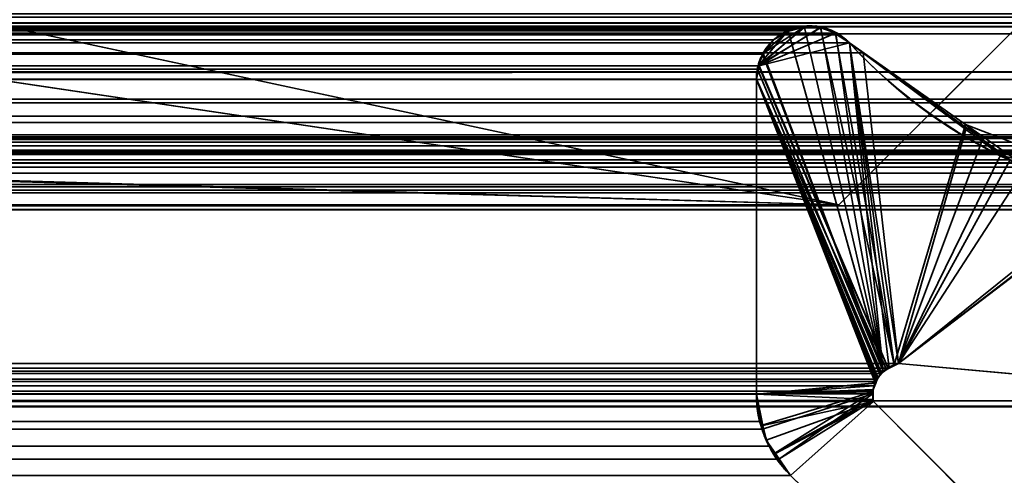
# Model space of a CAD drawing. Header units: millimetres. Extents: x -603 to 3703, y -115 to 249.
# Tile 638 of 656: x 1955.4 to 1960.93, y 3.48 to 6.04. Entities that reach past the tile are written whole.
import ezdxf

# ---------------------------------------------------------------- set-up
doc = ezdxf.new("R2010")
doc.units = ezdxf.units.MM
doc.layers.add('152', color=7, linetype='Continuous', true_color=0xffffff)

# ---------------------------------------------------------------- blocks, each defined once
blk = doc.blocks.new('UG_SURFACE_002')
at = {"layer": '152', "color": 252, "linetype": 'Continuous', "lineweight": 35}
for points in [[(2165, -13.3, 2212.25), (2165, 230.4, 2212.25), (835, 230.4, 2212.25), (835, -13.3, 2212.25)], [(985, -13.3, 2062.2499), (985, 230.4, 2062.2499), (2015.0001, 230.4, 2062.2499), (2015.0001, -13.3, 2062.2499)]]:
    blk.add_3dface(points, dxfattribs=at)
blk = doc.blocks.new('UG_SURFACE_128')
at = {"layer": '152', "color": 252, "linetype": 'Continuous', "lineweight": 35}
for points in [[(1922.7, 13.42, 2010.2501), (1922.7, 13, 2010.2501), (1960, 5, 2010.2501), (1964.5, 9.5, 2010.2501)], [(1960, 5, 2008.75), (1040, 5, 2008.75), (1671.3001, 13, 2008.75), (1673.8, 13, 2008.75)], [(1922.7, 13, 2010.2501), (1920.2, 13, 2010.2501), (1040, 5, 2010.2501), (1960, 5, 2010.2501)], [(1960, 5, 2008.75), (1673.8, 13, 2008.75), (1685.2, 13, 2008.75)], [(1960, 5, 2008.75), (1685.2, 13, 2008.75), (1687.7, 13, 2008.75)], [(1687.7, 13, 2008.75), (1906.2999, 13, 2008.75), (1960, 5, 2008.75)], [(1906.2999, 13, 2008.75), (1964.5, 9.5, 2008.75), (1960, 5, 2008.75)], [(1960, 5, 2010.2501), (1960, 5, 2008.75), (1964.5, 9.5, 2008.75), (1964.5, 9.5, 2010.2501)], [(1960, 5, 2008.75), (1960, 5, 2010.2501), (1040, 5, 2010.2501), (1040, 5, 2008.75)]]:
    blk.add_3dface(points, dxfattribs=at)
blk = doc.blocks.new('UG_SURFACE_145')
at = {"layer": '152', "color": 7, "linetype": 'Continuous', "lineweight": 35}
for points in [[(1034, 11.8277, 2011.25), (1034, 5.7035, 2011.25), (1966, 5.7035, 2011.25), (1966, 11.8277, 2011.25)], [(1033.5108, 5.2872, 2011.7393), (1027.2921, 6.3024, 2017.9579), (1972.7079, 6.3024, 2017.9579), (1966.4892, 5.2872, 2011.7393)], [(1974.5291, 6.2483, 2019.7792), (1975.1931, 6.0016, 2020.4432), (1024.8069, 6.0016, 2020.4432), (1025.4709, 6.2483, 2019.7792)], [(1035.602, 6.1054, 2009.6481), (1964.398, 6.1054, 2009.6481), (1964.0821, 5.7463, 2009.3322), (1035.9179, 5.7463, 2009.3322)], [(1024.5314, 6.0638, 2020.7186), (1024.616, 6.018, 2020.6339), (1975.3838, 6.0204, 2020.6337)], [(1975.3838, 6.0204, 2020.6337), (1975.4593, 6.0552, 2020.7093), (1024.5314, 6.0638, 2020.7186)], [(1974.1328, 6.0214, 2019.3827), (1025.8535, 6.0731, 2019.3965), (1025.8715, 5.981, 2019.3784)], [(1974.1328, 6.0214, 2019.3827), (1974.1465, 6.0731, 2019.3965), (1025.8535, 6.0731, 2019.3965)], [(1975.3838, 6.0204, 2020.6337), (1024.616, 6.018, 2020.6339), (1024.6392, 6.0054, 2020.6108)], [(1975.3387, 5.9996, 2020.5886), (1975.3838, 6.0204, 2020.6337), (1024.6392, 6.0054, 2020.6108)], [(1024.6392, 6.0054, 2020.6108), (1024.7071, 5.999, 2020.5429), (1975.2933, 6.0002, 2020.5433)], [(1975.2933, 6.0002, 2020.5433), (1975.3387, 5.9996, 2020.5886), (1024.6392, 6.0054, 2020.6108)], [(1024.7071, 5.999, 2020.5429), (1024.763, 5.9938, 2020.4871), (1975.1931, 6.0016, 2020.4432)], [(1975.1931, 6.0016, 2020.4432), (1975.2933, 6.0002, 2020.5433), (1024.7071, 5.999, 2020.5429)], [(1024.763, 5.9938, 2020.4871), (1024.8069, 6.0016, 2020.4432), (1975.1931, 6.0016, 2020.4432)], [(1025.8715, 5.981, 2019.3784), (1974.1284, 5.9608, 2019.3784), (1974.1328, 6.0214, 2019.3827)], [(1025.8715, 5.981, 2019.3784), (1025.8716, 5.9608, 2019.3784), (1974.1284, 5.9608, 2019.3784)], [(1959.898, 5.9947, 2005.1479), (1040.1012, 6.0002, 2005.1489), (1040.0171, 5.9647, 2005.2328)], [(1040.0171, 5.9647, 2005.2328), (1959.9829, 5.964, 2005.2328), (1959.898, 5.9947, 2005.1479)], [(1040.1018, 6.0005, 2005.1482), (1040.1012, 6.0002, 2005.1489), (1959.898, 5.9947, 2005.1479)], [(1040.1933, 5.9933, 2005.0566), (1040.1018, 6.0005, 2005.1482), (1959.898, 5.9947, 2005.1479)], [(1959.898, 5.9947, 2005.1479), (1959.8699, 6.0049, 2005.1198), (1040.1933, 5.9933, 2005.0566)], [(1959.8699, 6.0049, 2005.1198), (1959.8067, 5.9969, 2005.0566), (1040.1933, 5.9933, 2005.0566)], [(1040.2685, 5.9874, 2004.9815), (1040.1933, 5.9933, 2005.0566), (1959.8067, 5.9969, 2005.0566)], [(1040.2685, 5.9874, 2004.9815), (1959.8067, 5.9969, 2005.0566), (1959.7315, 5.9874, 2004.9815)], [(1959.7315, 5.9874, 2004.9815), (1040.2844, 5.9777, 2004.9655), (1040.2685, 5.9874, 2004.9815)], [(1959.7315, 5.9874, 2004.9815), (1959.7156, 5.9777, 2004.9655), (1040.2844, 5.9777, 2004.9655)], [(1040.2844, 5.9777, 2004.9655), (1959.7156, 5.9777, 2004.9655), (1959.6334, 5.9269, 2004.8833), (1040.3666, 5.9269, 2004.8833)], [(1960.2489, 4.0636, 2005.4989), (1959.5743, 5.8502, 2004.8244), (1959.6334, 5.9269, 2004.8833), (1959.7156, 5.9777, 2004.9655)], [(1960.2489, 4.0636, 2005.4989), (1959.7156, 5.9777, 2004.9655), (1959.7315, 5.9874, 2004.9815), (1959.8067, 5.9969, 2005.0566)], [(1960.2489, 4.0636, 2005.4989), (1959.8067, 5.9969, 2005.0566), (1959.8699, 6.0049, 2005.1198), (1959.898, 5.9947, 2005.1479)], [(1959.898, 5.9947, 2005.1479), (1959.9829, 5.964, 2005.2328), (1960.2489, 4.0636, 2005.4989)], [(1974.175, 2.6459, 2019.4249), (1974.1284, 5.9608, 2019.3784), (1025.8716, 5.9608, 2019.3784), (1025.825, 2.6459, 2019.4249)], [(1039.9923, 5.9543, 2005.2576), (1039.9408, 5.9099, 2005.3091), (1960.0592, 5.9099, 2005.3091)], [(1959.9829, 5.964, 2005.2328), (1040.0171, 5.9647, 2005.2328), (1039.9923, 5.9543, 2005.2576)], [(1039.9923, 5.9543, 2005.2576), (1960.0053, 5.9558, 2005.2552), (1959.9829, 5.964, 2005.2328)], [(1039.9923, 5.9543, 2005.2576), (1960.0592, 5.9099, 2005.3091), (1960.0053, 5.9558, 2005.2552)], [(1040.4125, 5.873, 2004.8375), (1040.3666, 5.9269, 2004.8833), (1959.6334, 5.9269, 2004.8833)], [(1040.4125, 5.873, 2004.8375), (1959.6334, 5.9269, 2004.8833), (1959.5743, 5.8502, 2004.8244)], [(1959.9829, 5.964, 2005.2328), (1960.0053, 5.9558, 2005.2552), (1960.0592, 5.9099, 2005.3091), (1960.2489, 4.0636, 2005.4989)], [(1039.8644, 5.8542, 2005.3856), (1960.1356, 5.8542, 2005.3856), (1960.0592, 5.9099, 2005.3091), (1039.9408, 5.9099, 2005.3091)], [(1959.5743, 5.8502, 2004.8244), (1040.4235, 5.8483, 2004.8265), (1040.4125, 5.873, 2004.8375)], [(1960.0592, 5.9099, 2005.3091), (1960.1356, 5.8542, 2005.3856), (1960.3342, 4.1071, 2005.5842), (1960.2818, 4.0804, 2005.5318)], [(1960.2818, 4.0804, 2005.5318), (1960.2489, 4.0636, 2005.4989), (1960.0592, 5.9099, 2005.3091)], [(1039.1943, 5.3659, 2006.0556), (1960.8057, 5.3659, 2006.0556), (1960.1356, 5.8542, 2005.3856), (1039.8644, 5.8542, 2005.3856)], [(1040.4541, 5.7791, 2004.7958), (1040.4235, 5.8483, 2004.8265), (1959.5743, 5.8502, 2004.8244)], [(1040.4541, 5.7791, 2004.7958), (1959.5743, 5.8502, 2004.8244), (1959.5722, 5.8473, 2004.8223)], [(1959.5722, 5.8473, 2004.8223), (1040.4563, 5.7623, 2004.7936), (1040.4541, 5.7791, 2004.7958)], [(1040.4563, 5.7623, 2004.7936), (1959.5722, 5.8473, 2004.8223), (1959.5462, 5.7807, 2004.7963)], [(1960.2489, 4.0636, 2005.4989), (1959.5439, 5.7623, 2004.7939), (1959.5462, 5.7807, 2004.7963), (1959.5722, 5.8473, 2004.8223)], [(1959.5722, 5.8473, 2004.8223), (1959.5743, 5.8502, 2004.8244), (1960.2489, 4.0636, 2005.4989)], [(1960.3342, 4.1071, 2005.5842), (1960.1356, 5.8542, 2005.3856), (1960.8057, 5.3659, 2006.0556)], [(1959.5462, 5.7807, 2004.7963), (1959.5439, 5.7623, 2004.7939), (1040.4563, 5.7623, 2004.7936)], [(1040.4563, 5.7623, 2004.7936), (1959.5439, 5.7623, 2004.7939), (1959.5367, 5.7056, 2004.7867)], [(1959.5367, 5.7056, 2004.7867), (1040.4633, 5.7056, 2004.7867), (1040.4563, 5.7623, 2004.7936)], [(1959.5367, 5.7056, 2004.7867), (1959.5439, 5.7623, 2004.7939), (1960.2489, 4.0636, 2005.4989), (1960.2392, 4.0514, 2005.4891)], [(1966.0145, 5.5934, 2011.2646), (1034, 5.7035, 2011.25), (1033.9923, 5.6228, 2011.2576)], [(1966.0145, 5.5934, 2011.2646), (1966, 5.7035, 2011.25), (1034, 5.7035, 2011.25)], [(1036.5, 5.3308, 2008.75), (1035.9179, 5.7463, 2009.3322), (1964.0821, 5.7463, 2009.3322)], [(1036.5, 5.3308, 2008.75), (1964.0821, 5.7463, 2009.3322), (1963.5, 5.3308, 2008.75)], [(1959.5367, 5.7056, 2004.7867), (1959.5367, 3.935, 2004.7867), (1040.4633, 3.935, 2004.7867), (1040.4633, 5.7056, 2004.7867)], [(1959.5367, 5.7056, 2004.7867), (1960.2134, 4.0191, 2005.4634), (1960.2079, 4.0063, 2005.4579)], [(1960.2392, 4.0514, 2005.4891), (1960.2134, 4.0191, 2005.4634), (1959.5367, 5.7056, 2004.7867)], [(1960.2079, 4.0063, 2005.4579), (1960.1972, 3.981, 2005.4471), (1959.5367, 3.935, 2004.7867), (1959.5367, 5.7056, 2004.7867)], [(1033.9923, 5.6228, 2011.2576), (1033.9758, 5.5731, 2011.2741), (1966.023, 5.5726, 2011.2729)], [(1033.9923, 5.6228, 2011.2576), (1966.023, 5.5726, 2011.2729), (1966.0145, 5.5934, 2011.2646)], [(1966.054, 5.4968, 2011.3039), (1033.9758, 5.5731, 2011.2741), (1033.9587, 5.521, 2011.2913)], [(1966.054, 5.4968, 2011.3039), (1966.023, 5.5726, 2011.2729), (1033.9758, 5.5731, 2011.2741)], [(1033.9587, 5.521, 2011.2913), (1033.919, 5.4624, 2011.3311), (1966.0809, 5.4629, 2011.3308)], [(1033.9587, 5.521, 2011.2913), (1966.0809, 5.4629, 2011.3308), (1966.054, 5.4968, 2011.3039)], [(1033.8895, 5.4187, 2011.3604), (1033.8291, 5.3727, 2011.421), (1966.1702, 5.3721, 2011.4202)], [(1966.1372, 5.392, 2011.3871), (1033.919, 5.4624, 2011.3311), (1033.8895, 5.4187, 2011.3604)], [(1033.8895, 5.4187, 2011.3604), (1966.1702, 5.3721, 2011.4202), (1966.1372, 5.392, 2011.3871)], [(1966.1372, 5.392, 2011.3871), (1966.0809, 5.4629, 2011.3308), (1033.919, 5.4624, 2011.3311)], [(1972.7163, 5.3809, 2017.9663), (1027.1747, 5.3615, 2018.0752), (1027.1783, 5.3634, 2018.0717)], [(1972.7163, 5.3809, 2017.9663), (1972.8245, 5.3519, 2018.0745), (1027.1747, 5.3615, 2018.0752)], [(1027.1783, 5.3634, 2018.0717), (1027.3108, 5.381, 2017.9391), (1972.6892, 5.381, 2017.9391)], [(1972.6892, 5.381, 2017.9391), (1972.7163, 5.3809, 2017.9663), (1027.1783, 5.3634, 2018.0717)], [(1027.3108, 5.381, 2017.9391), (1036.4149, 3.8982, 2008.8351), (1963.5851, 3.8982, 2008.8351), (1972.6892, 5.381, 2017.9391)], [(1966.2793, 5.3064, 2011.5294), (1033.8291, 5.3727, 2011.421), (1033.7698, 5.3276, 2011.4801)], [(1966.2793, 5.3064, 2011.5294), (1966.1702, 5.3721, 2011.4202), (1033.8291, 5.3727, 2011.421)], [(1960.961, 5.2528, 2006.211), (1039.1943, 5.3659, 2006.0556), (1039.039, 5.2528, 2006.211)], [(1960.961, 5.2528, 2006.211), (1960.8057, 5.3659, 2006.0556), (1039.1943, 5.3659, 2006.0556)], [(1960.8057, 5.3659, 2006.0556), (1960.961, 5.2528, 2006.211), (1960.3342, 4.1071, 2005.5842)], [(1027.0572, 5.2979, 2018.1928), (1027.1747, 5.3615, 2018.0752), (1972.8245, 5.3519, 2018.0745)], [(1972.8245, 5.3519, 2018.0745), (1972.8975, 5.3323, 2018.1475), (1027.0572, 5.2979, 2018.1928)], [(1972.8975, 5.3323, 2018.1475), (1972.9419, 5.297, 2018.1918), (1027.0572, 5.2979, 2018.1928)], [(1966.2853, 5.3054, 2011.5354), (1033.7138, 5.3142, 2011.5361), (1033.5931, 5.2853, 2011.657)], [(1033.7698, 5.3276, 2011.4801), (1033.7138, 5.3142, 2011.5361), (1966.2853, 5.3054, 2011.5354)], [(1033.7698, 5.3276, 2011.4801), (1966.2853, 5.3054, 2011.5354), (1966.2793, 5.3064, 2011.5294)], [(1963.5, 5.3308, 2008.75), (1963.325, 5.2844, 2008.575), (1036.675, 5.2844, 2008.575), (1036.5, 5.3308, 2008.75)], [(1973.0203, 5.2345, 2018.2703), (1026.965, 5.2089, 2018.285), (1027.0281, 5.2822, 2018.2219)], [(1973.0203, 5.2345, 2018.2703), (1027.0281, 5.2822, 2018.2219), (1027.0572, 5.2979, 2018.1928)], [(1027.0572, 5.2979, 2018.1928), (1972.9419, 5.297, 2018.1918), (1973.0203, 5.2345, 2018.2703)], [(1033.5619, 5.2822, 2011.688), (1033.5108, 5.2872, 2011.7393), (1966.4892, 5.2872, 2011.7393)], [(1033.5788, 5.2819, 2011.6713), (1033.5619, 5.2822, 2011.688), (1966.4892, 5.2872, 2011.7393)], [(1966.4892, 5.2872, 2011.7393), (1966.4212, 5.2819, 2011.6713), (1033.5788, 5.2819, 2011.6713)], [(1966.4068, 5.2844, 2011.6568), (1033.5931, 5.2853, 2011.657), (1033.5788, 5.2819, 2011.6713)], [(1033.5788, 5.2819, 2011.6713), (1966.4212, 5.2819, 2011.6713), (1966.4068, 5.2844, 2011.6568)], [(1033.5931, 5.2853, 2011.657), (1966.4068, 5.2844, 2011.6568), (1966.2853, 5.3054, 2011.5354)], [(1036.675, 5.2844, 2008.575), (1963.325, 5.2844, 2008.575), (1962.5044, 5.0667, 2007.7543), (1037.4956, 5.0667, 2007.7543)], [(1039.039, 5.2528, 2006.211), (1038.3565, 5.1129, 2006.8934), (1961.6435, 5.1129, 2006.8934)], [(1039.039, 5.2528, 2006.211), (1961.6435, 5.1129, 2006.8934), (1960.961, 5.2528, 2006.211)], [(1960.3342, 4.1071, 2005.5842), (1960.961, 5.2528, 2006.211), (1961.6435, 5.1129, 2006.8934)], [(1973.0614, 5.178, 2018.3115), (1026.9386, 5.178, 2018.3115), (1026.965, 5.2089, 2018.285)], [(1973.0203, 5.2345, 2018.2703), (1973.0365, 5.2122, 2018.2865), (1026.965, 5.2089, 2018.285)], [(1026.965, 5.2089, 2018.285), (1973.0365, 5.2122, 2018.2865), (1973.0614, 5.178, 2018.3115)], [(1973.0614, 5.178, 2018.3115), (1026.9041, 5.1013, 2018.3458), (1026.9386, 5.178, 2018.3115)], [(1973.0614, 5.178, 2018.3115), (1973.0959, 5.1013, 2018.3458), (1026.9041, 5.1013, 2018.3458)], [(1026.8956, 5.0824, 2018.3544), (1026.9041, 5.1013, 2018.3458), (1973.0959, 5.1013, 2018.3458), (1973.1044, 5.0824, 2018.3544)], [(1962.2273, 4.9932, 2007.4773), (1038.3565, 5.1129, 2006.8934), (1037.7727, 4.9932, 2007.4773)], [(1962.2273, 4.9932, 2007.4773), (1961.6435, 5.1129, 2006.8934), (1038.3565, 5.1129, 2006.8934)], [(1961.6435, 5.1129, 2006.8934), (1962.2273, 4.9932, 2007.4773), (1963.0369, 3.8635, 2008.287), (1960.3342, 4.1071, 2005.5842)], [(1973.1224, 4.9715, 2018.3723), (1026.8776, 4.9715, 2018.3723), (1026.8956, 5.0824, 2018.3544)], [(1973.1044, 5.0824, 2018.3544), (1973.1224, 4.9715, 2018.3723), (1026.8956, 5.0824, 2018.3544)], [(1037.7727, 4.9932, 2007.4773), (1037.4956, 5.0667, 2007.7543), (1962.5044, 5.0667, 2007.7543)], [(1037.7727, 4.9932, 2007.4773), (1962.5044, 5.0667, 2007.7543), (1962.2273, 4.9932, 2007.4773)], [(1026.7951, 2.0412, 2018.4548), (1026.8776, 4.9715, 2018.3723), (1973.1224, 4.9715, 2018.3723), (1973.2049, 2.0412, 2018.4548)], [(1036.9631, 3.8635, 2008.287), (1039.6658, 4.1071, 2005.5842), (1960.3342, 4.1071, 2005.5842), (1963.0369, 3.8635, 2008.287)], [(1960.3342, 4.1071, 2005.5842), (1039.6658, 4.1071, 2005.5842), (1039.7192, 4.0853, 2005.5308)], [(1039.7192, 4.0853, 2005.5308), (1960.2818, 4.0804, 2005.5318), (1960.3342, 4.1071, 2005.5842)], [(1960.2489, 4.0636, 2005.4989), (1039.7192, 4.0853, 2005.5308), (1039.7272, 4.082, 2005.5227)], [(1960.2489, 4.0636, 2005.4989), (1960.2818, 4.0804, 2005.5318), (1039.7192, 4.0853, 2005.5308)], [(1039.7272, 4.082, 2005.5227), (1960.2392, 4.0514, 2005.4891), (1960.2489, 4.0636, 2005.4989)], [(1039.7272, 4.082, 2005.5227), (1039.7609, 4.0511, 2005.4891), (1960.2392, 4.0514, 2005.4891)], [(1960.2134, 4.0191, 2005.4634), (1960.2392, 4.0514, 2005.4891), (1039.7609, 4.0511, 2005.4891)], [(1960.2134, 4.0191, 2005.4634), (1039.7609, 4.0511, 2005.4891), (1039.7719, 4.041, 2005.4781)], [(1039.7719, 4.041, 2005.4781), (1960.2079, 4.0063, 2005.4579), (1960.2134, 4.0191, 2005.4634)], [(1039.7719, 4.041, 2005.4781), (1039.7919, 4.006, 2005.4581), (1960.2079, 4.0063, 2005.4579)], [(1960.1972, 3.981, 2005.4471), (1960.2079, 4.0063, 2005.4579), (1039.7919, 4.006, 2005.4581)], [(1960.1972, 3.981, 2005.4471), (1039.7919, 4.006, 2005.4581), (1039.7973, 3.9967, 2005.4526)], [(1039.7973, 3.9967, 2005.4526), (1960.1924, 3.9522, 2005.4424), (1960.1972, 3.981, 2005.4471)], [(1039.7973, 3.9967, 2005.4526), (1039.8086, 3.9533, 2005.4414), (1960.1924, 3.9522, 2005.4424)], [(1959.5367, 3.935, 2004.7867), (1960.1972, 3.981, 2005.4471), (1960.1924, 3.9522, 2005.4424)], [(1960.1901, 3.9377, 2005.44), (1039.8086, 3.9526, 2005.4414), (1039.8085, 3.9069, 2005.4414)], [(1039.8085, 3.9069, 2005.4414), (1960.1932, 3.9, 2005.4431), (1960.1901, 3.9377, 2005.44)], [(1039.8086, 3.9533, 2005.4414), (1039.8086, 3.9526, 2005.4414), (1960.1924, 3.9522, 2005.4424)], [(1960.1901, 3.9377, 2005.44), (1960.1924, 3.9522, 2005.4424), (1039.8086, 3.9526, 2005.4414)], [(1959.5367, 3.935, 2004.7867), (1040.4357, 3.7495, 2004.8144), (1040.4625, 3.9026, 2004.7874)], [(1040.4357, 3.7495, 2004.8144), (1959.5367, 3.935, 2004.7867), (1959.5553, 3.7823, 2004.8053)], [(1040.4625, 3.9026, 2004.7874), (1040.4633, 3.935, 2004.7867), (1959.5367, 3.935, 2004.7867)], [(1960.1924, 3.9522, 2005.4424), (1960.1901, 3.9377, 2005.44), (1959.5367, 3.935, 2004.7867)], [(1959.5717, 3.7385, 2004.8218), (1959.5553, 3.7823, 2004.8053), (1959.5367, 3.935, 2004.7867), (1960.1901, 3.9377, 2005.44)], [(1960.1901, 3.9377, 2005.44), (1959.6622, 3.5689, 2004.9121), (1959.6078, 3.6424, 2004.8578), (1959.5717, 3.7385, 2004.8218)], [(1959.6622, 3.5689, 2004.9121), (1960.1901, 3.9377, 2005.44), (1960.1932, 3.9, 2005.4431)], [(1963.5851, 3.8982, 2008.8351), (1036.4149, 3.8982, 2008.8351), (1036.6899, 3.8674, 2008.5602)], [(1963.3126, 3.8675, 2008.5626), (1963.5851, 3.8982, 2008.8351), (1036.6899, 3.8674, 2008.5602)], [(1039.8064, 3.8936, 2005.4436), (1038.5557, 2.6395, 2006.6943), (1961.4443, 2.6395, 2006.6943), (1960.1936, 3.8936, 2005.4436)], [(1039.8074, 3.8999, 2005.4426), (1039.8064, 3.8936, 2005.4436), (1960.1936, 3.8936, 2005.4436)], [(1039.8085, 3.9069, 2005.4414), (1039.8074, 3.8999, 2005.4426), (1960.1932, 3.9, 2005.4431)], [(1960.1936, 3.8936, 2005.4436), (1960.1932, 3.9, 2005.4431), (1039.8074, 3.8999, 2005.4426)], [(1960.1932, 3.9, 2005.4431), (1960.1936, 3.8936, 2005.4436), (1959.729, 3.4787, 2004.9789), (1959.6622, 3.5689, 2004.9121)], [(1960.9771, 2.2621, 2006.227), (1959.729, 3.4787, 2004.9789), (1960.1936, 3.8936, 2005.4436), (1961.4443, 2.6395, 2006.6943)], [(1963.3126, 3.8675, 2008.5626), (1036.6899, 3.8674, 2008.5602), (1036.9631, 3.8635, 2008.287)], [(1036.9631, 3.8635, 2008.287), (1963.0369, 3.8635, 2008.287), (1963.3126, 3.8675, 2008.5626)], [(1959.5553, 3.7823, 2004.8053), (1040.4299, 3.7374, 2004.8201), (1040.4357, 3.7495, 2004.8144)], [(1959.5553, 3.7823, 2004.8053), (1959.5717, 3.7385, 2004.8218), (1040.4299, 3.7374, 2004.8201)], [(1040.3566, 3.5821, 2004.8933), (1959.5717, 3.7385, 2004.8218), (1959.6078, 3.6424, 2004.8578)], [(1040.3566, 3.5821, 2004.8933), (1040.4299, 3.7374, 2004.8201), (1959.5717, 3.7385, 2004.8218)], [(1959.6078, 3.6424, 2004.8578), (1040.3413, 3.5634, 2004.9088), (1040.3566, 3.5821, 2004.8933)], [(1959.6078, 3.6424, 2004.8578), (1959.6622, 3.5689, 2004.9121), (1040.3413, 3.5634, 2004.9088)], [(1959.729, 3.4787, 2004.9789), (1040.271, 3.4787, 2004.9789), (1040.3413, 3.5634, 2004.9088)], [(1040.3413, 3.5634, 2004.9088), (1959.6622, 3.5689, 2004.9121), (1959.729, 3.4787, 2004.9789)], [(1959.729, 3.4787, 2004.9789), (1960.9771, 2.2621, 2006.227), (1039.0229, 2.2621, 2006.227), (1040.271, 3.4787, 2004.9789)]]:
    blk.add_3dface(points, dxfattribs=at)
blk = doc.blocks.new('UG_SURFACE_146')
at = {"layer": '152', "color": 7, "linetype": 'Continuous', "lineweight": 35}
for points in [[(1959.5481, 5.7826, 2004.7982), (1959.8963, 5.9952, 2005.1463), (1959.8031, 5.9944, 2005.053)], [(1960.277, 4.0786, 2005.527), (1960.31, 4.1003, 2005.5599), (1959.8963, 5.9952, 2005.1463), (1959.5481, 5.7826, 2004.7982)], [(1959.5481, 5.7826, 2004.7982), (1959.8031, 5.9944, 2005.053), (1959.7508, 5.9939, 2005.0008), (1959.7042, 5.9673, 2004.9541)], [(1959.8041, 5.9987, -7.75), (1959.8498, 6.0064, -7.75), (1959.8953, 5.9961, -7.75), (1959.5523, 5.7818, -7.75)], [(1959.8041, 5.9987, -7.75), (1959.5523, 5.7818, -7.75), (1959.5608, 5.8235, -7.75), (1959.5833, 5.8555, -7.75)], [(1959.5523, 5.7818, -7.75), (1959.8953, 5.9961, -7.75), (1959.9572, 5.982, -7.75), (1959.9811, 5.9651, -7.75)], [(1959.8041, 5.9987, -7.75), (1959.5833, 5.8555, -7.75), (1959.6334, 5.9269, -7.75), (1959.7042, 5.9712, -7.75)], [(1959.7042, 5.9712, -7.75), (1959.6334, 5.9269, -7.75), (1959.6334, 5.9269, 2004.8833)], [(1959.6334, 5.9269, 2004.8833), (1959.7042, 5.9673, 2004.9541), (1959.7042, 5.9712, -7.75)], [(1959.7042, 5.9712, -7.75), (1959.728, 5.9861, -7.75), (1959.8041, 5.9987, -7.75)], [(1959.7042, 5.9673, 2004.9541), (1959.7508, 5.9939, 2005.0008), (1959.728, 5.9861, -7.75)], [(1959.728, 5.9861, -7.75), (1959.7042, 5.9712, -7.75), (1959.7042, 5.9673, 2004.9541)], [(1959.7508, 5.9939, 2005.0008), (1959.8041, 5.9987, -7.75), (1959.728, 5.9861, -7.75)], [(1959.7508, 5.9939, 2005.0008), (1959.8031, 5.9944, 2005.053), (1959.8041, 5.9987, -7.75)], [(1959.8953, 5.9961, -7.75), (1959.8498, 6.0064, -7.75), (1959.8031, 5.9944, 2005.053)], [(1959.8498, 6.0064, -7.75), (1959.8041, 5.9987, -7.75), (1959.8031, 5.9944, 2005.053)], [(1959.8031, 5.9944, 2005.053), (1959.8963, 5.9952, 2005.1463), (1959.8953, 5.9961, -7.75)], [(1959.9572, 5.982, -7.75), (1959.8953, 5.9961, -7.75), (1959.8963, 5.9952, 2005.1463)], [(1959.8963, 5.9952, 2005.1463), (1959.9193, 5.9954, 2005.1694), (1959.9572, 5.982, -7.75)], [(1959.9816, 5.9606, 2005.2316), (1959.9193, 5.9954, 2005.1694), (1959.8963, 5.9952, 2005.1463), (1960.31, 4.1003, 2005.5599)], [(1959.9193, 5.9954, 2005.1694), (1959.9816, 5.9606, 2005.2316), (1959.9572, 5.982, -7.75)], [(1959.9816, 5.9606, 2005.2316), (1959.9811, 5.9651, -7.75), (1959.9572, 5.982, -7.75)], [(1959.5802, 5.8573, 2004.8301), (1959.5497, 5.793, 2004.7996), (1959.5481, 5.7826, 2004.7982), (1959.7042, 5.9673, 2004.9541)], [(1959.9811, 5.9651, -7.75), (1960.0592, 5.9099, -7.75), (1959.5523, 5.7818, -7.75)], [(1959.7042, 5.9673, 2004.9541), (1959.6334, 5.9269, 2004.8833), (1959.5878, 5.8734, 2004.8378), (1959.5802, 5.8573, 2004.8301)], [(1959.6334, 5.9269, -7.75), (1959.5833, 5.8555, -7.75), (1959.5802, 5.8573, 2004.8301)], [(1959.5802, 5.8573, 2004.8301), (1959.5878, 5.8734, 2004.8378), (1959.6334, 5.9269, -7.75)], [(1959.5878, 5.8734, 2004.8378), (1959.6334, 5.9269, 2004.8833), (1959.6334, 5.9269, -7.75)], [(1960.0592, 5.9099, -7.75), (1959.9811, 5.9651, -7.75), (1959.9816, 5.9606, 2005.2316)], [(1959.9816, 5.9606, 2005.2316), (1960.0427, 5.9264, 2005.2927), (1960.0592, 5.9099, -7.75)], [(1960.31, 4.1003, 2005.5599), (1960.0592, 5.9099, 2005.3091), (1960.0427, 5.9264, 2005.2927), (1959.9816, 5.9606, 2005.2316)], [(1960.0427, 5.9264, 2005.2927), (1960.0592, 5.9099, 2005.3091), (1960.0592, 5.9099, -7.75)], [(1959.5523, 5.7818, -7.75), (1960.0592, 5.9099, -7.75), (1960.3342, 4.1071, -7.75), (1960.2761, 4.0817, -7.75)], [(1960.7126, 5.4233, -7.75), (1960.0592, 5.9099, -7.75), (1960.0592, 5.9099, 2005.3091)], [(1960.0592, 5.9099, 2005.3091), (1960.7114, 5.4518, 2005.9614), (1960.7126, 5.4233, -7.75)], [(1960.3342, 4.1071, -7.75), (1960.0592, 5.9099, -7.75), (1960.7126, 5.4233, -7.75)], [(1960.7114, 5.4518, 2005.9614), (1960.0592, 5.9099, 2005.3091), (1960.31, 4.1003, 2005.5599)], [(1959.5608, 5.8235, -7.75), (1959.5523, 5.7818, -7.75), (1959.5481, 5.7826, 2004.7982)], [(1959.5481, 5.7826, 2004.7982), (1959.5497, 5.793, 2004.7996), (1959.5608, 5.8235, -7.75)], [(1959.5497, 5.793, 2004.7996), (1959.5802, 5.8573, 2004.8301), (1959.5833, 5.8555, -7.75)], [(1959.5497, 5.793, 2004.7996), (1959.5833, 5.8555, -7.75), (1959.5608, 5.8235, -7.75)], [(1959.5367, 5.7056, 2004.7867), (1959.5481, 5.7826, 2004.7982), (1959.5523, 5.7818, -7.75)], [(1959.5481, 5.7826, 2004.7982), (1959.5367, 5.7056, 2004.7867), (1960.2387, 4.0534, 2005.4886), (1960.277, 4.0786, 2005.527)], [(1959.5523, 5.7818, -7.75), (1959.5367, 5.7056, -7.75), (1959.5367, 5.7056, 2004.7867)], [(1960.2761, 4.0817, -7.75), (1960.2658, 4.0772, -7.75), (1959.5367, 5.7056, -7.75), (1959.5523, 5.7818, -7.75)], [(1959.5367, 5.7056, -7.75), (1959.5367, 3.935, -7.75), (1959.5367, 3.935, 2004.7867), (1959.5367, 5.7056, 2004.7867)], [(1959.5367, 3.935, -7.75), (1959.5367, 5.7056, -7.75), (1960.2197, 4.0294, -7.75), (1960.2071, 3.9975, -7.75)], [(1959.5367, 5.7056, -7.75), (1960.2658, 4.0772, -7.75), (1960.2331, 4.0432, -7.75), (1960.2197, 4.0294, -7.75)], [(1959.5367, 5.7056, 2004.7867), (1960.2042, 4.0004, 2005.4543), (1960.2323, 4.0436, 2005.4822)], [(1960.2038, 3.9988, 2005.4538), (1960.2042, 4.0004, 2005.4543), (1959.5367, 5.7056, 2004.7867), (1959.5367, 3.935, 2004.7867)], [(1960.2323, 4.0436, 2005.4822), (1960.2387, 4.0534, 2005.4886), (1959.5367, 5.7056, 2004.7867)], [(1960.31, 4.1003, 2005.5599), (1960.3342, 4.1071, 2005.5842), (1961.0512, 5.2131, 2006.3012), (1960.7114, 5.4518, 2005.9614)], [(1960.7126, 5.4233, -7.75), (1960.9077, 5.278, -7.75), (1960.3342, 4.1071, -7.75)], [(1961.6324, 5.0961, -7.75), (1960.9077, 5.278, -7.75), (1960.7114, 5.4518, 2005.9614)], [(1960.7114, 5.4518, 2005.9614), (1961.0512, 5.2131, 2006.3012), (1961.6324, 5.0961, -7.75)], [(1960.9077, 5.278, -7.75), (1960.7126, 5.4233, -7.75), (1960.7114, 5.4518, 2005.9614)], [(1960.3342, 4.1071, -7.75), (1960.9077, 5.278, -7.75), (1961.6324, 5.0961, -7.75)], [(1961.625, 5.1452, 2006.875), (1961.0512, 5.2131, 2006.3012), (1960.3342, 4.1071, 2005.5842)], [(1962.4592, 5.0464, 2007.7093), (1961.625, 5.1452, 2006.875), (1960.3342, 4.1071, 2005.5842), (1963.0369, 3.8635, 2008.287)], [(1961.6324, 5.0961, -7.75), (1962.0367, 4.9946, -7.75), (1963.0369, 3.8635, -7.75), (1960.3342, 4.1071, -7.75)], [(1960.31, 4.1003, 2005.5599), (1960.2761, 4.0817, -7.75), (1960.3342, 4.1071, -7.75)], [(1960.31, 4.1003, 2005.5599), (1960.277, 4.0786, 2005.527), (1960.2761, 4.0817, -7.75)], [(1960.3342, 4.1071, -7.75), (1960.3342, 4.1071, 2005.5842), (1960.31, 4.1003, 2005.5599)], [(1963.0369, 3.8635, 2008.287), (1960.3342, 4.1071, 2005.5842), (1960.3342, 4.1071, -7.75), (1963.0369, 3.8635, -7.75)], [(1960.2197, 4.0294, -7.75), (1960.2323, 4.0436, 2005.4822), (1960.2042, 4.0004, 2005.4543)], [(1960.2197, 4.0294, -7.75), (1960.2331, 4.0432, -7.75), (1960.2323, 4.0436, 2005.4822)], [(1960.2387, 4.0534, 2005.4886), (1960.2323, 4.0436, 2005.4822), (1960.2331, 4.0432, -7.75)], [(1960.2387, 4.0534, 2005.4886), (1960.2331, 4.0432, -7.75), (1960.2658, 4.0772, -7.75)], [(1960.2658, 4.0772, -7.75), (1960.277, 4.0786, 2005.527), (1960.2387, 4.0534, 2005.4886)], [(1960.2658, 4.0772, -7.75), (1960.2761, 4.0817, -7.75), (1960.277, 4.0786, 2005.527)], [(1959.5367, 3.935, 2004.7867), (1960.1917, 3.9523, 2005.4417), (1960.2038, 3.9988, 2005.4538)], [(1960.2071, 3.9975, -7.75), (1960.1926, 3.9606, -7.75), (1959.5367, 3.935, -7.75)], [(1960.1926, 3.9606, -7.75), (1960.2038, 3.9988, 2005.4538), (1960.1917, 3.9523, 2005.4417)], [(1960.1926, 3.9606, -7.75), (1960.2071, 3.9975, -7.75), (1960.2038, 3.9988, 2005.4538)], [(1960.2042, 4.0004, 2005.4543), (1960.2038, 3.9988, 2005.4538), (1960.2071, 3.9975, -7.75)], [(1960.2042, 4.0004, 2005.4543), (1960.2071, 3.9975, -7.75), (1960.2197, 4.0294, -7.75)], [(1959.5367, 3.935, -7.75), (1960.1926, 3.9606, -7.75), (1960.1927, 3.9526, -7.75)], [(1960.1927, 3.9526, -7.75), (1960.1935, 3.9051, -7.75), (1959.5367, 3.935, -7.75)], [(1959.5367, 3.935, 2004.7867), (1960.1909, 3.949, 2005.441), (1960.1917, 3.9523, 2005.4417)], [(1960.1909, 3.949, 2005.441), (1959.5367, 3.935, 2004.7867), (1959.5425, 3.8494, 2004.7925), (1959.5687, 3.7599, 2004.8187)], [(1959.5425, 3.8494, 2004.7925), (1959.5367, 3.935, -7.75), (1959.574, 3.7587, -7.75)], [(1959.5425, 3.8494, 2004.7925), (1959.5367, 3.935, 2004.7867), (1959.5367, 3.935, -7.75)], [(1959.574, 3.7587, -7.75), (1959.5367, 3.935, -7.75), (1960.1935, 3.9051, -7.75), (1960.1936, 3.8936, -7.75)], [(1960.1909, 3.949, 2005.441), (1959.5687, 3.7599, 2004.8187), (1959.5962, 3.6663, 2004.8461), (1959.6404, 3.6037, 2004.8904)], [(1960.193, 3.9053, 2005.4431), (1960.1909, 3.949, 2005.441), (1959.6404, 3.6037, 2004.8904)], [(1960.1927, 3.9526, -7.75), (1960.1917, 3.9523, 2005.4417), (1960.1909, 3.949, 2005.441)], [(1960.1909, 3.949, 2005.441), (1960.1935, 3.9051, -7.75), (1960.1927, 3.9526, -7.75)], [(1960.1909, 3.949, 2005.441), (1960.193, 3.9053, 2005.4431), (1960.1935, 3.9051, -7.75)], [(1960.1917, 3.9523, 2005.4417), (1960.1927, 3.9526, -7.75), (1960.1926, 3.9606, -7.75)], [(1960.1936, 3.8936, -7.75), (1959.5913, 3.6769, -7.75), (1959.574, 3.7587, -7.75)], [(1959.6435, 3.6017, -7.75), (1959.5913, 3.6769, -7.75), (1960.1936, 3.8936, -7.75)], [(1959.6404, 3.6037, 2004.8904), (1959.729, 3.4787, 2004.9789), (1960.1936, 3.8936, 2005.4436), (1960.193, 3.9053, 2005.4431)], [(1959.729, 3.4787, -7.75), (1959.6435, 3.6017, -7.75), (1960.1936, 3.8936, -7.75)], [(1960.1936, 3.8936, -7.75), (1961.4443, 2.6395, -7.75), (1960.9771, 2.2621, -7.75), (1959.729, 3.4787, -7.75)], [(1961.4443, 2.6395, 2006.6943), (1960.1936, 3.8936, 2005.4436), (1959.729, 3.4787, 2004.9789), (1960.9771, 2.2621, 2006.227)], [(1960.1936, 3.8936, -7.75), (1960.1935, 3.9051, -7.75), (1960.193, 3.9053, 2005.4431)], [(1960.193, 3.9053, 2005.4431), (1960.1936, 3.8936, 2005.4436), (1960.1936, 3.8936, -7.75)], [(1960.1936, 3.8936, 2005.4436), (1961.4443, 2.6395, 2006.6943), (1961.4443, 2.6395, -7.75), (1960.1936, 3.8936, -7.75)], [(1959.574, 3.7587, -7.75), (1959.5687, 3.7599, 2004.8187), (1959.5425, 3.8494, 2004.7925)], [(1959.5962, 3.6663, 2004.8461), (1959.5687, 3.7599, 2004.8187), (1959.574, 3.7587, -7.75)], [(1959.5962, 3.6663, 2004.8461), (1959.574, 3.7587, -7.75), (1959.5913, 3.6769, -7.75)], [(1959.5913, 3.6769, -7.75), (1959.6404, 3.6037, 2004.8904), (1959.5962, 3.6663, 2004.8461)], [(1959.5913, 3.6769, -7.75), (1959.6435, 3.6017, -7.75), (1959.6404, 3.6037, 2004.8904)], [(1959.729, 3.4787, -7.75), (1959.729, 3.4787, 2004.9789), (1959.6404, 3.6037, 2004.8904)], [(1959.6404, 3.6037, 2004.8904), (1959.6435, 3.6017, -7.75), (1959.729, 3.4787, -7.75)], [(1959.729, 3.4787, -7.75), (1960.9771, 2.2621, -7.75), (1960.9771, 2.2621, 2006.227), (1959.729, 3.4787, 2004.9789)]]:
    blk.add_3dface(points, dxfattribs=at)
blk = doc.blocks.new('UG_SURFACE_152')
at = {"layer": '152', "color": 252, "linetype": 'Continuous', "lineweight": 35}
for points in [[(1023.5, -30.22, 2021.75), (1976.5, -30.22, 2021.75), (1976.5, 62.62, 2021.75), (1023.5, 62.62, 2021.75)], [(1025, -30.22, 2020.2501), (1025, 62.62, 2020.2501), (1975, 62.62, 2020.2501), (1975, -30.22, 2020.2501)]]:
    blk.add_3dface(points, dxfattribs=at)

msp = doc.modelspace()

# ---------------------------------------------------------------- linework, layer by layer
at = {"layer": '152', "color": 252, "linetype": 'Continuous', "lineweight": -3, "true_color": 0x939598}
for p, q in [((1964.5, 9.5, 2008.75), (1960, 5, 2008.75)), ((1960, 5, 2010.25), (1964.5, 9.5, 2010.25)), ((1975.1932, 6.0016, 2020.4432), (1024.8068, 6.0016, 2020.4432)), ((1025.8716, 5.9608, 2019.3784), (1974.1284, 5.9608, 2019.3784)), ((1959.6333, 5.9269, 2004.8833), (1040.3667, 5.9269, 2004.8833)), ((1959.6333, 5.9269, -7.75), (1959.6333, 5.9269, 2004.8833)), ((1960.0592, 5.9099, 2005.3092), (1039.9408, 5.9099, 2005.3092)), ((1960.0592, 5.9099, -7.75), (1960.0592, 5.9099, 2005.3092)), ((1034, 5.7035, 2011.25), (1966, 5.7035, 2011.25)), ((1964.0821, 5.7463, 2009.3321), (1035.9179, 5.7463, 2009.3321)), ((1959.5367, 5.7056, 2004.7867), (1040.4633, 5.7056, 2004.7867)), ((1959.5367, 5.7056, 2004.7867), (1959.5367, 3.935, 2004.7867)), ((1959.5367, 5.7056, 2004.7867), (1959.5367, 3.935, 2004.7867)), ((1959.5367, 5.7056, -7.75), (1959.5367, 3.935, -7.75)), ((1959.5367, 5.7056, -7.75), (1959.5367, 5.7056, 2004.7867)), ((1027.3109, 5.381, 2017.9391), (1972.6891, 5.381, 2017.9391)), ((1033.5108, 5.2872, 2011.7392), (1966.4892, 5.2872, 2011.7392)), ((1033.5788, 5.2819, 2011.6712), (1966.4212, 5.2819, 2011.6712)), ((1040, 5, 2010.25), (1960, 5, 2010.25)), ((1040, 5, 2008.75), (1960, 5, 2008.75)), ((1960, 5, 2008.75), (1960, 5, 2010.25)), ((1026.8776, 4.9715, 2018.3724), (1973.1224, 4.9715, 2018.3724)), ((1960.3342, 4.1071, 2005.5842), (1039.6658, 4.1071, 2005.5842)), ((1960.3342, 4.1071, 2005.5842), (1963.0368, 3.8635, 2008.2868)), ((1960.3342, 4.1071, 2005.5842), (1963.0368, 3.8635, 2008.2868)), ((1963.0368, 3.8635, -7.75), (1960.3342, 4.1071, -7.75)), ((1960.3342, 4.1071, -7.75), (1960.3342, 4.1071, 2005.5842)), ((1959.5367, 3.935, 2004.7867), (1040.4633, 3.935, 2004.7867)), ((1959.5367, 3.935, -7.75), (1959.5367, 3.935, 2004.7867)), ((1036.4148, 3.8982, 2008.8352), (1963.5852, 3.8982, 2008.8352)), ((1039.8063, 3.8936, 2005.4437), (1960.1937, 3.8936, 2005.4437)), ((1960.1937, 3.8936, 2005.4437), (1960.1937, 3.8936, -7.75)), ((1961.4443, 2.6395, 2006.6943), (1960.1937, 3.8936, 2005.4437)), ((1961.4443, 2.6395, 2006.6943), (1960.1937, 3.8936, 2005.4437)), ((1960.1937, 3.8936, -7.75), (1961.4443, 2.6395, -7.75)), ((1036.9632, 3.8635, 2008.2868), (1963.0368, 3.8635, 2008.2868)), ((1959.7289, 3.4787, 2004.9789), (1040.2711, 3.4787, 2004.9789)), ((1960.977, 2.2621, 2006.227), (1959.7289, 3.4787, 2004.9789)), ((1959.7289, 3.4787, -7.75), (1959.7289, 3.4787, 2004.9789))]:
    msp.add_line(p, q, dxfattribs=at)
for points in [[(1959.6333, 5.9269, 2004.8833), (1959.7558, 6.0398, 2005.0058), (1959.9462, 6.0316, 2005.1962), (1960.0592, 5.9099, 2005.3092)], [(1960.0592, 5.9099, -7.75), (1959.9462, 6.0316, -7.75), (1959.7558, 6.0398, -7.75), (1959.6333, 5.9269, -7.75)], [(1959.6333, 5.9269, -7.75), (1959.5721, 5.8699, -7.75), (1959.5367, 5.7899, -7.75), (1959.5367, 5.7056, -7.75)], [(1959.5367, 5.7056, 2004.7867), (1959.5367, 5.7899, 2004.7867), (1959.5721, 5.8699, 2004.8221), (1959.6333, 5.9269, 2004.8833)], [(1960.0592, 5.9099, 2005.3092), (1961.1246, 4.7534, 2006.3746), (1962.926, 4.6801, 2008.176), (1964.0821, 5.7463, 2009.3321)], [(1964.0821, 5.7463, -7.75), (1962.926, 4.6801, -7.75), (1961.1246, 4.7534, -7.75), (1960.0592, 5.9099, -7.75)], [(1960.1937, 3.8936, 2005.4437), (1960.1735, 3.9913, 2005.4235), (1960.2365, 4.0869, 2005.4865), (1960.3342, 4.1071, 2005.5842)], [(1960.3342, 4.1071, -7.75), (1960.2365, 4.0869, -7.75), (1960.1735, 3.9913, -7.75), (1960.1937, 3.8936, -7.75)], [(1959.5367, 3.935, -7.75), (1959.5367, 3.7633, -7.75), (1959.6061, 3.5987, -7.75), (1959.7289, 3.4787, -7.75)], [(1959.7289, 3.4787, 2004.9789), (1959.6061, 3.5987, 2004.8561), (1959.5367, 3.7633, 2004.7867), (1959.5367, 3.935, 2004.7867)]]:
    msp.add_open_spline(points, degree=3, dxfattribs=at)
for points, knots in [([(1959.6333, 5.9269, 2004.8833), (1959.6632, 5.9544, 2004.9132), (1959.697, 5.9745, 2004.947), (1959.7762, 6.0042, 2005.0262), (1959.8236, 6.0098, 2005.0736), (1959.9163, 5.9999, 2005.1663), (1959.9632, 5.984, 2005.2132), (1960.0243, 5.9432, 2005.2743), (1960.0425, 5.9279, 2005.2925), (1960.0592, 5.9099, 2005.3092)], [0, 0, 0, 0, 0.238321, 0.238321, 0.54837, 0.54837, 0.861156, 0.861156, 1, 1, 1, 1]), ([(1959.5367, 5.7056, 2004.7867), (1959.5367, 5.7311, 2004.7867), (1959.5401, 5.7568, 2004.7901), (1959.5524, 5.8045, 2004.8024), (1959.5614, 5.8271, 2004.8114), (1959.5888, 5.8786, 2004.8388), (1959.6102, 5.9053, 2004.8602), (1959.6333, 5.9269, 2004.8833)], [0, 0, 0, 0, 0.282675, 0.282675, 0.563314, 0.563314, 1, 1, 1, 1]), ([(1960.0592, 5.9099, 2005.3092), (1960.629, 5.2914, 2005.879), (1961.3398, 5.0196, 2006.5898), (1962.7606, 4.9686, 2008.0106), (1963.4816, 5.1925, 2008.7316), (1964.0821, 5.7463, 2009.3321)], [0, 0, 0, 0, 0.5, 0.5, 1, 1, 1, 1]), ([(1960.1937, 3.8936, 2005.4437), (1960.1907, 3.9078, 2005.4407), (1960.1895, 3.923, 2005.4395), (1960.1907, 3.9525, 2005.4407), (1960.1932, 3.9673, 2005.4432), (1960.2013, 3.9947, 2005.4513), (1960.2069, 4.0075, 2005.4569), (1960.2184, 4.0278, 2005.4684), (1960.224, 4.036, 2005.474), (1960.2359, 4.0508, 2005.4859), (1960.2423, 4.0576, 2005.4923), (1960.2581, 4.072, 2005.5081), (1960.2678, 4.0791, 2005.5178), (1960.2957, 4.0959, 2005.5457), (1960.3149, 4.1031, 2005.5649), (1960.3342, 4.1071, 2005.5842)], [0, 0, 0, 0, 0.135381, 0.135381, 0.270759, 0.270759, 0.405569, 0.405569, 0.507482, 0.507482, 0.609207, 0.609207, 0.748422, 0.748422, 1, 1, 1, 1]), ([(1959.7289, 3.4787, 2004.9789), (1959.7135, 3.4938, 2004.9635), (1959.6986, 3.5098, 2004.9486), (1959.6702, 3.544, 2004.9202), (1959.6565, 3.5622, 2004.9065), (1959.6309, 3.6007, 2004.8809), (1959.6189, 3.6211, 2004.8689), (1959.5968, 3.6638, 2004.8468), (1959.5867, 3.6863, 2004.8367), (1959.5691, 3.7329, 2004.8191), (1959.5615, 3.7573, 2004.8115), (1959.5493, 3.8064, 2004.7993), (1959.5447, 3.8313, 2004.7947), (1959.5383, 3.8823, 2004.7883), (1959.5367, 3.9087, 2004.7867), (1959.5367, 3.935, 2004.7867)], [0, 0, 0, 0, 0.143432, 0.143432, 0.286934, 0.286934, 0.43053, 0.43053, 0.574242, 0.574242, 0.71809, 0.71809, 0.85704, 0.85704, 1, 1, 1, 1])]:
    msp.add_open_spline(points, degree=3, knots=knots, dxfattribs=at)

# ---------------------------------------------------------------- block references
for name in ['UG_SURFACE_002', 'UG_SURFACE_152', 'UG_SURFACE_128', 'UG_SURFACE_145', 'UG_SURFACE_146']:
    msp.add_blockref(name, (0, 0), dxfattribs=at)

doc.saveas('drawing.dxf')
